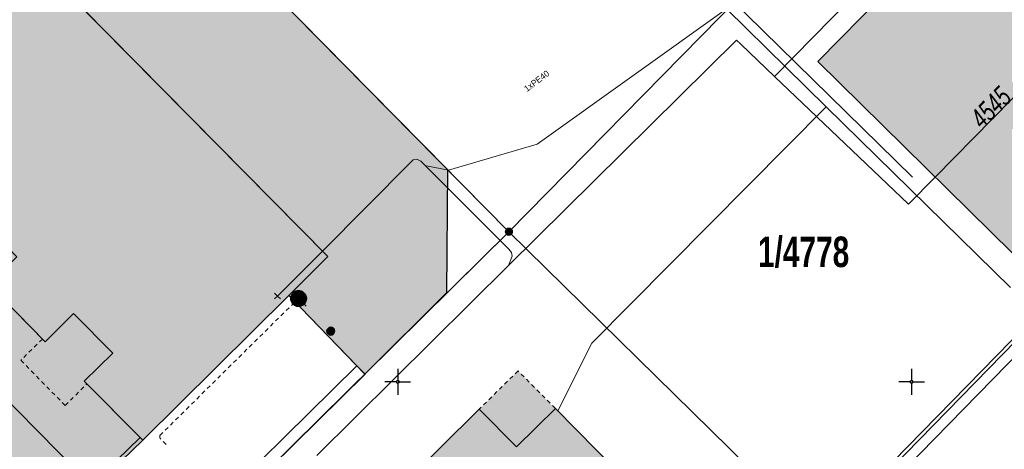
# Model space of a CAD drawing. Header units: metres. Extents: x 2695560 to 2696939, y 1260491 to 1262050.
# Tile 400 of 656: x 2695908 to 2695955, y 1261097 to 1261117. Entities that reach past the tile are written whole.
import ezdxf

# ---------------------------------------------------------------- set-up
doc = ezdxf.new("R2010")
doc.units = ezdxf.units.M
doc.linetypes.add('AUSGEZOGEN', pattern=[0])
doc.linetypes.add('VERDECKT2_S2', pattern=[0.36, 0.2, -0.16])
for name, color, linetype in [('XR$1$AV_Flächen (EO)', 7, 'AUSGEZOGEN'), ('XR$1$AV_Gebäudeflächen (BB)', 7, 'AUSGEZOGEN'), ('XR$1$AV_Gebäudeflächen (EO)', 7, 'AUSGEZOGEN'), ('XR$1$AV_Gebäudeflächen ut.', 7, 'AUSGEZOGEN'), ('XR$1$AV_Grenzpunkte', 7, 'AUSGEZOGEN'), ('XR$1$AV_Grundstück-Nr.', 7, 'AUSGEZOGEN'), ('XR$1$AV_Koordinatennetzpunkte', 7, 'AUSGEZOGEN'), ('XR$1$AV_Linien (BB)', 7, 'AUSGEZOGEN'), ('XR$1$AV_Versicherung-Nr.', 7, 'AUSGEZOGEN'), ('XR$1$AW_LK_Schachtdeckel', 24, 'AUSGEZOGEN'), ('XR$1$Liegenschaftsgrenzen', 7, 'AUSGEZOGEN'), ('XR$1$PFAV', 255, 'AUSGEZOGEN'), ('XR$1$PFAW', 255, 'AUSGEZOGEN'), ('XR$1$RP_Abstandslinie', 7, 'AUSGEZOGEN')]:
    doc.layers.add(name, color=color, linetype=linetype)
for name, color, linetype, lineweight in [('XR$2$ABW-Linie-R-ungenau', 4, 'VERDECKT2_S2', 18), ('XR$2$ABW-Punkt', 6, 'AUSGEZOGEN', 18), ('XR$2$ELE-LinieFlaeche-genau', 1, 'AUSGEZOGEN', 18), ('XR$2$KOM-Linie-U-genau', 91, 'AUSGEZOGEN', 18), ('XR$2$KOM-Punkt-U', 91, 'AUSGEZOGEN', 18), ('XR$2$WEI-Text', 59, 'AUSGEZOGEN', 18)]:
    doc.layers.add(name, color=color, linetype=linetype, lineweight=lineweight)
doc.styles.add('ARIAL', font='arial.ttf')
doc.styles.add('TXT', font='txt')

# ---------------------------------------------------------------- blocks, each defined once
blk = doc.blocks.new('BAV15')
at = {"layer": 'XR$1$PFAV', "transparency": 33554687}
blk.add_hatch(color=7, dxfattribs=at).paths.add_polyline_path([(0.5, 0), (0.49, 0.1), (0.46, 0.2), (0.41, 0.29), (0.34, 0.36), (0.26, 0.42), (0.17, 0.47), (0.08, 0.49), (-0.03, 0.5), (-0.13, 0.48), (-0.22, 0.45), (-0.31, 0.4), (-0.38, 0.33), (-0.44, 0.24), (-0.48, 0.15), (-0.5, 0.05), (-0.5, -0.05), (-0.48, -0.15), (-0.44, -0.24), (-0.38, -0.33), (-0.31, -0.4), (-0.22, -0.45), (-0.13, -0.48), (-0.03, -0.5), (0.08, -0.49), (0.17, -0.47), (0.26, -0.42), (0.34, -0.36), (0.41, -0.29), (0.46, -0.2), (0.49, -0.1)])
at = {"color": 7, "transparency": 33554687}
for start, end in [(90, 270), (270, 90)]:
    blk.add_arc((0, 0), 0.5, start, end, dxfattribs=at)
at = {"layer": 'XR$1$PFAV', "transparency": 33554687}
blk.add_circle((0, 0), 0.5, dxfattribs=at)
blk = doc.blocks.new('BAV2041')
at = {"color": 7, "transparency": 33554687}
for p, q in [((0, 0.5), (0, 0.05)), ((-0.05, 0), (-0.5, 0)), ((0.05, 0), (0.5, 0)), ((0, -0.05), (0, -0.5))]:
    blk.add_line(p, q, dxfattribs=at)
blk.add_circle((0, 0), 0.05, dxfattribs=at)
for start, end in [(90, 270), (270, 90)]:
    blk.add_arc((0, 0), 0.05, start, end, dxfattribs=at)
blk = doc.blocks.new('BAW2081')
at = {"layer": 'XR$1$PFAW', "transparency": 33554687}
blk.add_hatch(color=7, dxfattribs=at).paths.add_polyline_path([(0.5, 0), (0.49, 0.1), (0.46, 0.2), (0.41, 0.29), (0.34, 0.36), (0.26, 0.42), (0.17, 0.47), (0.08, 0.49), (-0.03, 0.5), (-0.13, 0.48), (-0.22, 0.45), (-0.31, 0.4), (-0.38, 0.33), (-0.44, 0.24), (-0.48, 0.15), (-0.5, 0.05), (-0.5, -0.05), (-0.48, -0.15), (-0.44, -0.24), (-0.38, -0.33), (-0.31, -0.4), (-0.22, -0.45), (-0.13, -0.48), (-0.03, -0.5), (0.08, -0.49), (0.17, -0.47), (0.26, -0.42), (0.34, -0.36), (0.41, -0.29), (0.46, -0.2), (0.49, -0.1)])
at = {"transparency": 33554687}
blk.add_line((-0.43, -0.25), (0, 0), dxfattribs=at)
blk.add_lwpolyline([(0, 0.5), (0, 0), (0.43, -0.25)], dxfattribs=at)
for start, end in [(90, 180), (180, 270), (0, 90), (270, 0)]:
    blk.add_arc((0, 0), 0.5, start, end, dxfattribs=at)
at = {"layer": 'XR$1$PFAW', "transparency": 33554687}
blk.add_circle((0, 0), 0.5, dxfattribs=at)
blk = doc.blocks.new('BAW2088')
at = {"layer": 'XR$1$PFAW', "transparency": 33554687}
blk.add_hatch(color=253, dxfattribs=at).paths.add_polyline_path([(0.51, 0), (0.5, 0.101), (0.47, 0.197), (0.421, 0.286), (0.355, 0.362), (0.275, 0.424), (0.184, 0.469), (0.086, 0.494), (-0.015, 0.499), (-0.115, 0.484), (-0.21, 0.449), (-0.296, 0.395), (-0.369, 0.326), (-0.427, 0.243), (-0.467, 0.15), (-0.487, 0.051), (-0.487, -0.051), (-0.467, -0.15), (-0.427, -0.243), (-0.369, -0.326), (-0.296, -0.395), (-0.21, -0.449), (-0.115, -0.484), (-0.015, -0.499), (0.086, -0.494), (0.184, -0.469), (0.275, -0.424), (0.355, -0.362), (0.421, -0.286), (0.47, -0.197), (0.5, -0.101)])
at = {"transparency": 33554687}
for start, end in [(91.19481, 268.80519), (268.80519, 91.19481)]:
    blk.add_arc((0.01, 0), 0.5, start, end, dxfattribs=at)
at = {"layer": 'XR$1$PFAW', "transparency": 33554687}
blk.add_circle((0.01, 0), 0.5, dxfattribs=at)
blk = doc.blocks.new('KOM-UNBEKANNT-U')
at = {"layer": 'XR$2$KOM-Punkt-U', "linetype": 'AUSGEZOGEN', "lineweight": 20, "transparency": 33554687}
for p, q in [((0, 0, 2500), (-141, 141, 2500)), ((-141, -141, 2500), (0, 0, 2500)), ((0, 0, 2500), (141, 141, 2500)), ((141, -141, 2500), (0, 0, 2500))]:
    blk.add_line(p, q, dxfattribs=at)
blk = doc.blocks.new('ABW-SCHLAMMSAMMLER_RUND')
at = {"layer": 'XR$2$ABW-Punkt', "linetype": 'AUSGEZOGEN', "lineweight": 13, "transparency": 33554687}
for p, q in [((-70, 75, 2500), (70, 75, 2500)), ((-70, -75, 2500), (70, -75, 2500))]:
    blk.add_line(p, q, dxfattribs=at)
blk.add_polyline3d([(90, 0, 2500), (0, 0, 2500), (-90, 0, 2500)], dxfattribs=at)
at = {"layer": 'XR$2$ABW-Punkt', "linetype": 'AUSGEZOGEN', "lineweight": 25, "transparency": 33554687}
for points in [[(-147, 29, 2500), (0, 0, 2500), (-150, 0, 2500)], [(-147, 29), (0, 0), (-150, 0)], [(-147, 29, 2500), (-147, 29), (-150, 0), (-150, 0, 2500)], [(-150, 0, 2500), (0, 0, 2500), (-147, -29, 2500)], [(-150, 0), (0, 0), (-147, -29)], [(-139, 57, 2500), (0, 0, 2500), (-147, 29, 2500)], [(-139, 57), (0, 0), (-147, 29)], [(-139, 57, 2500), (-139, 57), (-147, 29), (-147, 29, 2500)], [(-147, -29, 2500), (0, 0, 2500), (-139, -57, 2500)], [(-147, -29), (0, 0), (-139, -57)], [(-125, 83, 2500), (0, 0, 2500), (-139, 57, 2500)], [(-125, 83), (0, 0), (-139, 57)], [(-125, 83, 2500), (-125, 83), (-139, 57), (-139, 57, 2500)], [(-139, -57, 2500), (0, 0, 2500), (-125, -83, 2500)], [(-139, -57), (0, 0), (-125, -83)], [(-106, 106, 2500), (0, 0, 2500), (-125, 83, 2500)], [(-106, 106), (0, 0), (-125, 83)], [(-106, 106, 2500), (-106, 106), (-125, 83), (-125, 83, 2500)], [(-125, -83, 2500), (0, 0, 2500), (-106, -106, 2500)], [(-125, -83), (0, 0), (-106, -106)], [(-83, 125, 2500), (0, 0, 2500), (-106, 106, 2500)], [(-83, 125), (0, 0), (-106, 106)], [(-83, 125, 2500), (-83, 125), (-106, 106), (-106, 106, 2500)], [(-106, -106, 2500), (0, 0, 2500), (-83, -125, 2500)], [(-106, -106), (0, 0), (-83, -125)], [(-57, 139, 2500), (0, 0, 2500), (-83, 125, 2500)], [(-57, 139), (0, 0), (-83, 125)], [(-57, 139, 2500), (-57, 139), (-83, 125), (-83, 125, 2500)], [(-83, -125, 2500), (0, 0, 2500), (-57, -139, 2500)], [(-83, -125), (0, 0), (-57, -139)], [(-29, 147, 2500), (0, 0, 2500), (-57, 139, 2500)], [(-29, 147), (0, 0), (-57, 139)], [(-29, 147, 2500), (-29, 147), (-57, 139), (-57, 139, 2500)], [(-57, -139, 2500), (0, 0, 2500), (-29, -147, 2500)], [(-57, -139), (0, 0), (-29, -147)], [(0, 150, 2500), (0, 0, 2500), (-29, 147, 2500)], [(0, 150), (0, 0), (-29, 147)], [(0, 150, 2500), (0, 150), (-29, 147), (-29, 147, 2500)], [(-29, -147, 2500), (0, 0, 2500), (0, -150, 2500)], [(-29, -147), (0, 0), (0, -150)], [(29, 147, 2500), (0, 0, 2500), (0, 150, 2500)], [(29, 147), (0, 0), (0, 150)], [(29, 147, 2500), (29, 147), (0, 150), (0, 150, 2500)], [(57, 139, 2500), (0, 0, 2500), (29, 147, 2500)], [(57, 139), (0, 0), (29, 147)], [(83, 125, 2500), (0, 0, 2500), (57, 139, 2500)], [(83, 125), (0, 0), (57, 139)], [(106, 106, 2500), (0, 0, 2500), (83, 125, 2500)], [(106, 106), (0, 0), (83, 125)], [(125, 83, 2500), (0, 0, 2500), (106, 106, 2500)], [(125, 83), (0, 0), (106, 106)], [(139, 57, 2500), (0, 0, 2500), (125, 83, 2500)], [(139, 57), (0, 0), (125, 83)], [(147, 29, 2500), (0, 0, 2500), (139, 57, 2500)], [(147, 29), (0, 0), (139, 57)], [(150, 0, 2500), (0, 0, 2500), (147, 29, 2500)], [(150, 0), (0, 0), (147, 29)], [(0, -150, 2500), (0, 0, 2500), (29, -147, 2500)], [(29, -147, 2500), (0, 0, 2500), (57, -139, 2500)], [(57, -139, 2500), (0, 0, 2500), (83, -125, 2500)], [(83, -125, 2500), (0, 0, 2500), (106, -106, 2500)], [(106, -106, 2500), (0, 0, 2500), (125, -83, 2500)], [(125, -83, 2500), (0, 0, 2500), (139, -57, 2500)], [(139, -57, 2500), (0, 0, 2500), (147, -29, 2500)], [(147, -29, 2500), (0, 0, 2500), (150, 0, 2500)], [(0, -150), (0, 0), (29, -147)], [(29, -147), (0, 0), (57, -139)], [(57, -139), (0, 0), (83, -125)], [(83, -125), (0, 0), (106, -106)], [(106, -106), (0, 0), (125, -83)], [(125, -83), (0, 0), (139, -57)], [(139, -57), (0, 0), (147, -29)], [(147, -29), (0, 0), (150, 0)], [(57, 139, 2500), (57, 139), (29, 147), (29, 147, 2500)], [(83, 125, 2500), (83, 125), (57, 139), (57, 139, 2500)], [(106, 106, 2500), (106, 106), (83, 125), (83, 125, 2500)], [(125, 83, 2500), (125, 83), (106, 106), (106, 106, 2500)], [(139, 57, 2500), (139, 57), (125, 83), (125, 83, 2500)], [(147, 29, 2500), (147, 29), (139, 57), (139, 57, 2500)], [(150, 0, 2500), (150, 0), (147, 29), (147, 29, 2500)], [(-150, 0, 2500), (-150, 0), (-147, -29), (-147, -29, 2500)], [(-147, -29, 2500), (-147, -29), (-139, -57), (-139, -57, 2500)], [(-139, -57, 2500), (-139, -57), (-125, -83), (-125, -83, 2500)], [(-125, -83, 2500), (-125, -83), (-106, -106), (-106, -106, 2500)], [(-106, -106, 2500), (-106, -106), (-83, -125), (-83, -125, 2500)], [(-83, -125, 2500), (-83, -125), (-57, -139), (-57, -139, 2500)], [(-57, -139, 2500), (-57, -139), (-29, -147), (-29, -147, 2500)], [(-29, -147, 2500), (-29, -147), (0, -150), (0, -150, 2500)], [(0, -150, 2500), (0, -150), (29, -147), (29, -147, 2500)], [(29, -147, 2500), (29, -147), (57, -139), (57, -139, 2500)], [(57, -139, 2500), (57, -139), (83, -125), (83, -125, 2500)], [(83, -125, 2500), (83, -125), (106, -106), (106, -106, 2500)], [(106, -106, 2500), (106, -106), (125, -83), (125, -83, 2500)], [(125, -83, 2500), (125, -83), (139, -57), (139, -57, 2500)], [(139, -57, 2500), (139, -57), (147, -29), (147, -29, 2500)], [(147, -29, 2500), (147, -29), (150, 0), (150, 0, 2500)]]:
    blk.add_3dface(points, dxfattribs=at)
blk = doc.blocks.new('ABW-DECKEL')
at = {"layer": 'XR$2$ABW-Punkt', "linetype": 'AUSGEZOGEN', "lineweight": 25, "transparency": 33554687}
for points in [[(-343, 68, 2500), (0, 0, 2500), (-350, 0, 2500)], [(-343, 68), (0, 0), (-350, 0)], [(-343, 68, 2500), (-343, 68), (-350, 0), (-350, 0, 2500)], [(-350, 0, 2500), (0, 0, 2500), (-343, -68, 2500)], [(-350, 0), (0, 0), (-343, -68)], [(-323, 134, 2500), (0, 0, 2500), (-343, 68, 2500)], [(-323, 134), (0, 0), (-343, 68)], [(-323, 134, 2500), (-323, 134), (-343, 68), (-343, 68, 2500)], [(-343, -68, 2500), (0, 0, 2500), (-323, -134, 2500)], [(-343, -68), (0, 0), (-323, -134)], [(-291, 194, 2500), (0, 0, 2500), (-323, 134, 2500)], [(-291, 194), (0, 0), (-323, 134)], [(-291, 194, 2500), (-291, 194), (-323, 134), (-323, 134, 2500)], [(-323, -134, 2500), (0, 0, 2500), (-291, -194, 2500)], [(-323, -134), (0, 0), (-291, -194)], [(-247, 247, 2500), (0, 0, 2500), (-291, 194, 2500)], [(-247, 247), (0, 0), (-291, 194)], [(-247, 247, 2500), (-247, 247), (-291, 194), (-291, 194, 2500)], [(-291, -194, 2500), (0, 0, 2500), (-247, -247, 2500)], [(-291, -194), (0, 0), (-247, -247)], [(-194, 291, 2500), (0, 0, 2500), (-247, 247, 2500)], [(-194, 291), (0, 0), (-247, 247)], [(-194, 291, 2500), (-194, 291), (-247, 247), (-247, 247, 2500)], [(-247, -247, 2500), (0, 0, 2500), (-194, -291, 2500)], [(-247, -247), (0, 0), (-194, -291)], [(-134, 323, 2500), (0, 0, 2500), (-194, 291, 2500)], [(-134, 323), (0, 0), (-194, 291)], [(-134, 323, 2500), (-134, 323), (-194, 291), (-194, 291, 2500)], [(-194, -291, 2500), (0, 0, 2500), (-134, -323, 2500)], [(-194, -291), (0, 0), (-134, -323)], [(-68, 343, 2500), (0, 0, 2500), (-134, 323, 2500)], [(-68, 343), (0, 0), (-134, 323)], [(-68, 343, 2500), (-68, 343), (-134, 323), (-134, 323, 2500)], [(-134, -323, 2500), (0, 0, 2500), (-68, -343, 2500)], [(-134, -323), (0, 0), (-68, -343)], [(0, 350, 2500), (0, 0, 2500), (-68, 343, 2500)], [(0, 350), (0, 0), (-68, 343)], [(0, 350, 2500), (0, 350), (-68, 343), (-68, 343, 2500)], [(-68, -343, 2500), (0, 0, 2500), (0, -350, 2500)], [(-68, -343), (0, 0), (0, -350)], [(68, 343, 2500), (0, 0, 2500), (0, 350, 2500)], [(68, 343), (0, 0), (0, 350)], [(68, 343, 2500), (68, 343), (0, 350), (0, 350, 2500)], [(134, 323, 2500), (0, 0, 2500), (68, 343, 2500)], [(134, 323), (0, 0), (68, 343)], [(194, 291, 2500), (0, 0, 2500), (134, 323, 2500)], [(194, 291), (0, 0), (134, 323)], [(247, 247, 2500), (0, 0, 2500), (194, 291, 2500)], [(247, 247), (0, 0), (194, 291)], [(291, 194, 2500), (0, 0, 2500), (247, 247, 2500)], [(291, 194), (0, 0), (247, 247)], [(323, 134, 2500), (0, 0, 2500), (291, 194, 2500)], [(323, 134), (0, 0), (291, 194)], [(343, 68, 2500), (0, 0, 2500), (323, 134, 2500)], [(343, 68), (0, 0), (323, 134)], [(350, 0, 2500), (0, 0, 2500), (343, 68, 2500)], [(350, 0), (0, 0), (343, 68)], [(0, -350, 2500), (0, 0, 2500), (68, -343, 2500)], [(68, -343, 2500), (0, 0, 2500), (134, -323, 2500)], [(134, -323, 2500), (0, 0, 2500), (194, -291, 2500)], [(194, -291, 2500), (0, 0, 2500), (247, -247, 2500)], [(247, -247, 2500), (0, 0, 2500), (291, -194, 2500)], [(291, -194, 2500), (0, 0, 2500), (323, -134, 2500)], [(323, -134, 2500), (0, 0, 2500), (343, -68, 2500)], [(343, -68, 2500), (0, 0, 2500), (350, 0, 2500)], [(0, -350), (0, 0), (68, -343)], [(68, -343), (0, 0), (134, -323)], [(134, -323), (0, 0), (194, -291)], [(194, -291), (0, 0), (247, -247)], [(247, -247), (0, 0), (291, -194)], [(291, -194), (0, 0), (323, -134)], [(323, -134), (0, 0), (343, -68)], [(343, -68), (0, 0), (350, 0)], [(134, 323, 2500), (134, 323), (68, 343), (68, 343, 2500)], [(194, 291, 2500), (194, 291), (134, 323), (134, 323, 2500)], [(247, 247, 2500), (247, 247), (194, 291), (194, 291, 2500)], [(291, 194, 2500), (291, 194), (247, 247), (247, 247, 2500)], [(323, 134, 2500), (323, 134), (291, 194), (291, 194, 2500)], [(343, 68, 2500), (343, 68), (323, 134), (323, 134, 2500)], [(350, 0, 2500), (350, 0), (343, 68), (343, 68, 2500)], [(-350, 0, 2500), (-350, 0), (-343, -68), (-343, -68, 2500)], [(-343, -68, 2500), (-343, -68), (-323, -134), (-323, -134, 2500)], [(-323, -134, 2500), (-323, -134), (-291, -194), (-291, -194, 2500)], [(-291, -194, 2500), (-291, -194), (-247, -247), (-247, -247, 2500)], [(-247, -247, 2500), (-247, -247), (-194, -291), (-194, -291, 2500)], [(-194, -291, 2500), (-194, -291), (-134, -323), (-134, -323, 2500)], [(-134, -323, 2500), (-134, -323), (-68, -343), (-68, -343, 2500)], [(-68, -343, 2500), (-68, -343), (0, -350), (0, -350, 2500)], [(0, -350, 2500), (0, -350), (68, -343), (68, -343, 2500)], [(68, -343, 2500), (68, -343), (134, -323), (134, -323, 2500)], [(134, -323, 2500), (134, -323), (194, -291), (194, -291, 2500)], [(194, -291, 2500), (194, -291), (247, -247), (247, -247, 2500)], [(247, -247, 2500), (247, -247), (291, -194), (291, -194, 2500)], [(291, -194, 2500), (291, -194), (323, -134), (323, -134, 2500)], [(323, -134, 2500), (323, -134), (343, -68), (343, -68, 2500)], [(343, -68, 2500), (343, -68), (350, 0), (350, 0, 2500)]]:
    blk.add_3dface(points, dxfattribs=at)

msp = doc.modelspace()

# ---------------------------------------------------------------- hatches: boundary and pattern name
at = {"layer": 'XR$1$AV_Gebäudeflächen (BB)', "true_color": 0xd2d2d2, "transparency": 33554687}
for points in [[(2695913.563, 1261096.968), (2695920.674, 1261104.012), (2695922.576, 1261105.896), (2695900.923, 1261127.81), (2695895.994, 1261132.798), (2695886.981, 1261123.902), (2695888.374, 1261122.492), (2695891.061, 1261119.783), (2695892.427, 1261121.132), (2695894.3, 1261119.235), (2695892.934, 1261117.886), (2695897.531, 1261113.21), (2695898.854, 1261114.522), (2695900.822, 1261112.538), (2695899.499, 1261111.226), (2695904.181, 1261106.454), (2695905.562, 1261107.808), (2695907.444, 1261105.891), (2695906.07, 1261104.543), (2695908.815, 1261101.757), (2695910.196, 1261103.128), (2695912.103, 1261101.208), (2695910.722, 1261099.837)], [(2695957.97, 1261104), (2695964.37, 1261110.45), (2695952.791, 1261121.88), (2695946.41, 1261115.38)], [(2695933.935, 1261086.76), (2695939.665, 1261092.405), (2695933.638, 1261098.514), (2695931.749, 1261096.648), (2695929.937, 1261098.483), (2695926.098, 1261094.691)]]:
    msp.add_hatch(color=254, dxfattribs=at).paths.add_polyline_path(points)
at = {"layer": 'XR$1$AV_Gebäudeflächen (EO)', "true_color": 0xebebeb, "transparency": 33554687}
for points in [[(2695908.683, 1261101.891), (2695907.635, 1261100.858), (2695909.788, 1261098.66), (2695910.85, 1261099.708), (2695910.722, 1261099.837), (2695912.103, 1261101.208), (2695910.196, 1261103.128), (2695908.815, 1261101.757)], [(2695929.937, 1261098.483), (2695931.749, 1261096.648), (2695933.638, 1261098.514), (2695931.823, 1261100.345)]]:
    msp.add_hatch(color=7, dxfattribs=at).paths.add_polyline_path(points)
at = {"layer": 'XR$1$AV_Gebäudeflächen ut.', "true_color": 0xf5f5f5, "transparency": 33554687}
msp.add_hatch(color=7, dxfattribs=at).paths.add_polyline_path([(2695920.674, 1261104.012), (2695921.253, 1261103.412), (2695923.977, 1261100.589), (2695924.363, 1261100.189), (2695928.364, 1261104.157), (2695928.401, 1261110.115), (2695910.863, 1261127.899), (2695906.013, 1261132.83), (2695902.491, 1261136.388), (2695901.163, 1261137.738), (2695900.023, 1261138.852), (2695896.884, 1261135.658), (2695890.427, 1261129.48), (2695884.785, 1261124.026), (2695882.281, 1261126.648), (2695878.715, 1261123.242), (2695879.128, 1261122.823), (2695879.651, 1261122.293), (2695888.429, 1261113.373), (2695889.912, 1261111.872), (2695895.271, 1261106.429), (2695895.888, 1261105.802), (2695897.102, 1261104.565), (2695897.815, 1261103.843), (2695900.651, 1261100.989), (2695902.133, 1261099.484), (2695907.093, 1261094.494), (2695908.572, 1261092.969), (2695908.875, 1261092.681), (2695909, 1261092.552), (2695913.563, 1261096.968), (2695913.438, 1261097.097), (2695910.722, 1261099.837), (2695912.103, 1261101.208), (2695910.196, 1261103.128), (2695908.815, 1261101.757), (2695906.07, 1261104.543), (2695907.444, 1261105.891), (2695905.562, 1261107.808), (2695904.181, 1261106.454), (2695899.499, 1261111.226), (2695900.822, 1261112.538), (2695898.854, 1261114.522), (2695897.531, 1261113.21), (2695892.934, 1261117.886), (2695894.3, 1261119.235), (2695892.427, 1261121.132), (2695891.061, 1261119.783), (2695886.981, 1261123.902), (2695895.994, 1261132.798), (2695922.576, 1261105.896)])

# ---------------------------------------------------------------- linework, layer by layer
at = {"layer": 'XR$1$AV_Flächen (EO)', "color": 7, "linetype": 'AUSGEZOGEN', "transparency": 33554687}
for points in [[(2695908.875, 1261092.681), (2695909, 1261092.552), (2695913.563, 1261096.968), (2695913.438, 1261097.097), (2695910.722, 1261099.837), (2695912.103, 1261101.208), (2695910.196, 1261103.128), (2695908.815, 1261101.757), (2695906.07, 1261104.543), (2695907.444, 1261105.891), (2695905.562, 1261107.808), (2695904.181, 1261106.454), (2695899.499, 1261111.226), (2695900.822, 1261112.538), (2695898.854, 1261114.522), (2695897.531, 1261113.21), (2695892.934, 1261117.886), (2695894.3, 1261119.235), (2695892.427, 1261121.132), (2695891.061, 1261119.783), (2695886.981, 1261123.902), (2695895.994, 1261132.798), (2695922.576, 1261105.896), (2695920.674, 1261104.012)], [(2695924.363, 1261100.189), (2695928.364, 1261104.157), (2695928.401, 1261110.115), (2695910.863, 1261127.899), (2695906.013, 1261132.83)], [(2695920.674, 1261104.012), (2695921.253, 1261103.412), (2695923.977, 1261100.589), (2695924.363, 1261100.189)], [(2695910.85, 1261099.708), (2695910.722, 1261099.837), (2695912.103, 1261101.208), (2695910.196, 1261103.128), (2695908.815, 1261101.757), (2695908.683, 1261101.891)], [(2695929.937, 1261098.483), (2695931.749, 1261096.648), (2695933.638, 1261098.514)]]:
    msp.add_lwpolyline(points, dxfattribs=at)
at = {"layer": 'XR$1$AV_Flächen (EO)', "color": 7, "linetype": 'VERDECKT2_S2', "transparency": 33554687}
for points in [[(2695908.683, 1261101.891), (2695907.635, 1261100.858), (2695909.788, 1261098.66), (2695910.85, 1261099.708)], [(2695933.638, 1261098.514), (2695931.823, 1261100.345), (2695929.937, 1261098.483)]]:
    msp.add_lwpolyline(points, dxfattribs=at)
at = {"layer": 'XR$1$AV_Flächen (EO)', "color": 7, "linetype": 'AUSGEZOGEN', "transparency": 33554687}
for points in [[(2695924.377, 1261100.175), (2695923.977, 1261100.589), (2695915.823, 1261092.55), (2695916.016, 1261092.354), (2695911.511, 1261087.913), (2695911.722, 1261087.699), (2695924.377, 1261100.175)], [(2695913.563, 1261096.968), (2695913.438, 1261097.097), (2695908.875, 1261092.681), (2695909, 1261092.552), (2695913.563, 1261096.968)]]:
    msp.add_lwpolyline(points, close=True, dxfattribs=at)
at = {"layer": 'XR$1$AV_Linien (BB)', "color": 7, "linetype": 'AUSGEZOGEN', "transparency": 33554687}
for p, q in [((2695922.576, 1261105.896), (2695900.923, 1261127.81)), ((2695920.674, 1261104.012), (2695922.576, 1261105.896)), ((2695906.07, 1261104.543), (2695908.815, 1261101.757)), ((2695913.563, 1261096.968), (2695920.674, 1261104.012)), ((2695910.98, 1261086.99), (2695924.363, 1261100.189)), ((2695910.722, 1261099.837), (2695913.563, 1261096.968))]:
    msp.add_line(p, q, dxfattribs=at)
for points in [[(2695924.363, 1261100.189), (2695931.38, 1261107.11), (2695916.27, 1261122.42), (2695906.003, 1261132.821)], [(2695957.97, 1261104), (2695946.41, 1261115.38), (2695952.791, 1261121.88), (2695964.37, 1261110.45)], [(2695924.363, 1261100.189), (2695921.253, 1261103.412), (2695920.674, 1261104.012)], [(2695908.815, 1261101.757), (2695910.196, 1261103.128), (2695912.103, 1261101.208), (2695910.722, 1261099.837)], [(2695933.935, 1261086.76), (2695926.098, 1261094.691), (2695929.937, 1261098.483), (2695931.749, 1261096.648), (2695933.638, 1261098.514), (2695939.665, 1261092.405)], [(2695907.205, 1261090.815), (2695909, 1261092.552), (2695913.563, 1261096.968)]]:
    msp.add_lwpolyline(points, dxfattribs=at)
at = {"layer": 'XR$1$Liegenschaftsgrenzen', "color": 7, "linetype": 'AUSGEZOGEN', "transparency": 33554687}
for p, q in [((2695952.41, 1261128.51), (2695931.38, 1261107.11)), ((2695931.38, 1261107.11), (2695916.27, 1261122.42)), ((2695910.98, 1261086.99), (2695931.38, 1261107.11)), ((2695943, 1261095.7), (2695931.38, 1261107.11))]:
    msp.add_line(p, q, dxfattribs=at)
msp.add_lwpolyline([(2695967.5, 1261113.62), (2695964.37, 1261110.45), (2695957.97, 1261104), (2695946.47, 1261092.26)], dxfattribs=at)
at = {"layer": 'XR$1$RP_Abstandslinie', "color": 7, "linetype": 'AUSGEZOGEN', "transparency": 33554687}
msp.add_line((2695990.63, 1261014.306), (2695870.553, 1261135.741), dxfattribs=at)
at = {"layer": 'XR$2$ABW-Linie-R-ungenau', "linetype": 'VERDECKT2_S2', "transparency": 33554687}
for p, q in [((2695921.138, 1261103.865), (2695920.831, 1261104.175)), ((2695921.509, 1261103.489), (2695921.138, 1261103.865))]:
    msp.add_line(p, q, dxfattribs=at)
msp.add_lwpolyline([(2695914.701, 1261096.763), (2695914.389, 1261097.082), (2695914.396, 1261097.2), (2695921.138, 1261103.865)], dxfattribs=at)
at = {"layer": 'XR$2$ELE-LinieFlaeche-genau', "linetype": 'AUSGEZOGEN', "transparency": 33554687}
msp.add_lwpolyline([(2695943.271, 1261088.746), (2695958.077, 1261103.891), (2695958.435, 1261103.541), (2695943.629, 1261088.396), (2695943.271, 1261088.746)], close=True, dxfattribs=at)
at = {"layer": 'XR$2$KOM-Linie-U-genau', "linetype": 'AUSGEZOGEN', "transparency": 33554687}
for p, q in [((2695933.999, 1261126.429), (2695951.009, 1261109.768)), ((2695944.294, 1261114.651), (2695953.477, 1261124.006)), ((2695946.811, 1261113.175), (2695941.96, 1261117.939)), ((2695931.361, 1261105.458), (2695942.444, 1261116.424)), ((2695942.444, 1261116.424), (2695942.662, 1261116.221)), ((2695942.662, 1261116.221), (2695944.294, 1261114.651)), ((2695954.916, 1261112.616), (2695957.722, 1261115.467)), ((2695944.294, 1261114.651), (2695950.812, 1261108.447)), ((2695946.811, 1261113.175), (2695955.784, 1261104.395)), ((2695952.11, 1261109.766), (2695954.916, 1261112.616)), ((2695950.812, 1261108.447), (2695952.11, 1261109.766)), ((2695922.302, 1261106.167), (2695920.122, 1261103.982)), ((2695922.04, 1261096.235), (2695931.361, 1261105.458))]:
    msp.add_line(p, q, dxfattribs=at)
for points in [[(2695941.96, 1261117.939), (2695932.756, 1261111.364), (2695928.436, 1261110.105), (2695927.369, 1261110.311)], [(2695946.811, 1261113.175), (2695935.406, 1261101.693), (2695933.754, 1261098.395)], [(2695930.947, 1261106.683), (2695927.097, 1261110.534), (2695926.896, 1261110.639), (2695926.724, 1261110.601), (2695926.591, 1261110.467), (2695922.302, 1261106.167)], [(2695931.361, 1261105.458), (2695931.54, 1261105.918), (2695931.502, 1261106.09), (2695931.368, 1261106.262), (2695930.947, 1261106.683)]]:
    msp.add_lwpolyline(points, dxfattribs=at)

# ---------------------------------------------------------------- block references
at = {"layer": 'XR$1$AV_Grenzpunkte', "color": 7, "linetype": 'AUSGEZOGEN', "lineweight": -3, "transparency": 33554687, "xscale": 0.3249999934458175, "yscale": 0.3249999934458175}
msp.add_blockref('BAV15', (2695931.38, 1261107.11), dxfattribs=at)
at = {"layer": 'XR$1$AV_Koordinatennetzpunkte', "color": 7, "linetype": 'AUSGEZOGEN', "lineweight": -3, "transparency": 33554687, "xscale": 1.25, "yscale": 1.25}
for p in [(2695925.97, 1261099.81), (2695950.97, 1261099.81)]:
    msp.add_blockref('BAV2041', p, dxfattribs=at)
at = {"layer": 'XR$1$AW_LK_Schachtdeckel', "color": 24, "linetype": 'AUSGEZOGEN', "lineweight": -3, "transparency": 33554687, "xscale": 0.7578193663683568, "yscale": 0.7578193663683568, "rotation": 314.646915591}
msp.add_blockref('BAW2088', (2695921.139, 1261103.866), dxfattribs=at)
at = {"layer": 'XR$1$AW_LK_Schachtdeckel', "color": 24, "linetype": 'AUSGEZOGEN', "lineweight": -3, "transparency": 33554687, "xscale": 0.3749999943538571, "yscale": 0.3749999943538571}
msp.add_blockref('BAW2081', (2695922.711, 1261102.274), dxfattribs=at)
at = {"layer": 'XR$2$ABW-Punkt', "color": 6, "linetype": 'AUSGEZOGEN', "lineweight": 18, "transparency": 33554687, "xscale": 0.001, "yscale": 0.001, "zscale": 0.001, "rotation": 360}
for name in ['ABW-DECKEL', 'ABW-SCHLAMMSAMMLER_RUND']:
    msp.add_blockref(name, (2695921.138, 1261103.865), dxfattribs=at)
at = {"layer": 'XR$2$KOM-Punkt-U', "color": 91, "linetype": 'AUSGEZOGEN', "lineweight": 18, "transparency": 33554687, "xscale": 0.001, "yscale": 0.001, "zscale": 0.001}
msp.add_blockref('KOM-UNBEKANNT-U', (2695920.122, 1261103.982), dxfattribs=at)

# ---------------------------------------------------------------- texts
at = {"layer": 'XR$1$AV_Grundstück-Nr.', "color": 7, "transparency": 33554687, "insert": (2695945.715, 1261106.109), "char_height": 1.48491, "width": 4.98214, "attachment_point": 5, "style": 'ARIAL'}
msp.add_mtext('\\A1;{\\fArial|i0|b1;\\H1.484908;\\W0.700000;\\C7;1/4778}\\P', dxfattribs=at)
at = {"layer": 'XR$1$AV_Versicherung-Nr.', "color": 7, "transparency": 33554687, "insert": (2695954.82, 1261113.147), "char_height": 0.96842, "width": 2.46457, "attachment_point": 5, "rotation": 45.2232, "style": 'ARIAL'}
msp.add_mtext('\\A1;{\\fArial|i1|b0;\\H0.968418;\\W0.700000;\\C7;4545}\\P', dxfattribs=at)
at = {"layer": 'XR$2$WEI-Text', "transparency": 33554687, "insert": (2695932.26, 1261113.889), "char_height": 0.3, "width": 1.76905, "attachment_point": 7, "rotation": 37.1, "style": 'TXT'}
msp.add_mtext('\\W1.00;1xPE40', dxfattribs=at)

doc.saveas('drawing.dxf')
